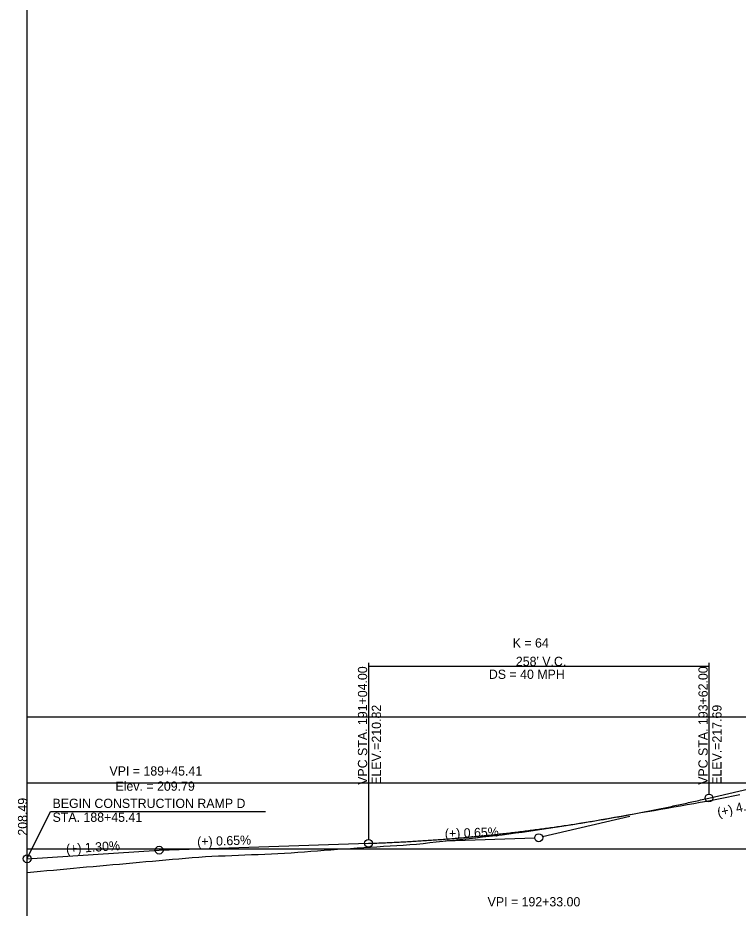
# Model space of a CAD drawing. Extents: x 69 to 2003113, y 512 to 837401.
# Drawn here: x 1923665 to 1924211, y 786768 to 787442 of the extents above; entities that cross this region are included whole.
import ezdxf

# ---------------------------------------------------------------- set-up
doc = ezdxf.new("R2010")
doc.units = 0
for name, color, linetype in [('BR_AUTO DIMENSION', 7, 'Continuous'), ('BR_BORDER LINES', 7, 'Continuous'), ('BR_CENTER LINE BASELINE', 7, 'Continuous'), ('BR_CONCRETE', 7, 'Continuous'), ('BR_GRID DOTS', 7, 'Continuous'), ('BR_GRID LINES', 7, 'Continuous'), ('BR_TEXT', 7, 'Continuous'), ('RD_SHT_IplotShp', 7, 'Continuous')]:
    doc.layers.add(name, color=color, linetype=linetype)

msp = doc.modelspace()

# ---------------------------------------------------------------- linework, layer by layer
at = {"layer": 'BR_AUTO DIMENSION'}
for p, q in [((1923672.37, 785412.91), (1923672.37, 788117.03)), ((1923672.37, 786912.91), (1925908.15, 786912.91)), ((1923672.37, 786862.91), (1925908.15, 786862.91)), ((1923672.37, 786812.91), (1925908.15, 786812.91))]:
    msp.add_line(p, q, dxfattribs=at)
at = {"layer": 'BR_BORDER LINES'}
msp.add_line((1923672.37, 786662.91), (1923672.37, 787912.91), dxfattribs=at)
at = {"layer": 'BR_CENTER LINE BASELINE'}
for p, q in [((1924129.1, 786837.37), (1924062.88, 786821.92)), ((1923989, 786818.92), (1924056.96, 786821.14))]:
    msp.add_line(p, q, dxfattribs=at)
for centre in [(1924059.96, 786821.23), (1923672.37, 786805.33), (1923672.37, 786805.33), (1923772.37, 786811.84)]:
    msp.add_circle(centre, 3, dxfattribs=at)
at = {"layer": 'BR_GRID DOTS'}
for p, q in [((1923930.96, 786953.85), (1923930.96, 786820.02)), ((1923930.96, 786951.35), (1924188.96, 786951.35)), ((1924188.96, 786953.85), (1924188.96, 786854.35))]:
    msp.add_line(p, q, dxfattribs=at)
msp.add_lwpolyline([(1923672.37, 786805.57), (1923689.97, 786841.17), (1923852.9, 786841.17)], dxfattribs=at)
for centre in [(1924188.96, 786851.35), (1923930.96, 786817.02)]:
    msp.add_circle(centre, 3, dxfattribs=at)
at = {"layer": 'BR_GRID LINES'}
for p, q in [((1924188.96, 786851.35), (1924231.96, 786861.39)), ((1923772.37, 786811.84), (1923930.96, 786817.02)), ((1923672.37, 786805.33), (1923772.37, 786811.84))]:
    msp.add_line(p, q, dxfattribs=at)
msp.add_spline([(1923930.96, 786817.02), (1923936.12, 786817.2), (1923941.28, 786817.4), (1923946.44, 786817.62), (1923951.6, 786817.86), (1923956.76, 786818.12), (1923961.92, 786818.4), (1923967.08, 786818.71), (1923972.24, 786819.03), (1923977.4, 786819.38), (1923982.56, 786819.74), (1923987.72, 786820.13), (1923992.88, 786820.53), (1923998.04, 786820.96), (1924003.2, 786821.41), (1924008.36, 786821.88), (1924013.52, 786822.37), (1924018.68, 786822.88), (1924023.84, 786823.41), (1924029, 786823.96), (1924034.16, 786824.54), (1924039.32, 786825.13), (1924044.48, 786825.74), (1924049.64, 786826.38), (1924054.8, 786827.03), (1924059.96, 786827.71), (1924065.12, 786828.41), (1924070.28, 786829.12), (1924075.44, 786829.86), (1924080.6, 786830.62), (1924085.76, 786831.4), (1924090.92, 786832.2), (1924096.08, 786833.02), (1924101.24, 786833.87), (1924106.4, 786834.73), (1924111.56, 786835.61), (1924116.72, 786836.52), (1924121.88, 786837.44), (1924127.04, 786838.39), (1924132.2, 786839.35), (1924137.36, 786840.34), (1924142.52, 786841.35), (1924147.68, 786842.38), (1924152.84, 786843.42), (1924158, 786844.49), (1924163.16, 786845.59), (1924168.32, 786846.7), (1924173.48, 786847.83), (1924178.64, 786848.98), (1924183.8, 786850.16), (1924188.96, 786851.35)], degree=3, dxfattribs=at)
at = {"layer": 'BR_TEXT'}
for points in [[(1924172.37, 786846.32), (1924177.37, 786847.23), (1924182.37, 786848.12), (1924187.37, 786849.01), (1924192.37, 786849.95), (1924197.37, 786850.97), (1924202.37, 786851.99), (1924207.37, 786853.03), (1924212.37, 786854.08)], [(1923672.37, 786795.02), (1923677.37, 786795.47), (1923682.37, 786795.91), (1923687.37, 786796.32), (1923692.37, 786796.79), (1923697.37, 786797.27), (1923702.37, 786797.75), (1923707.37, 786798.17), (1923712.37, 786798.66), (1923717.37, 786799.13), (1923722.37, 786799.54), (1923727.37, 786799.98), (1923732.37, 786800.44), (1923737.37, 786800.89), (1923742.37, 786801.31), (1923747.37, 786801.72), (1923752.37, 786802.17), (1923757.37, 786802.66), (1923762.37, 786803.12), (1923767.37, 786803.6), (1923772.37, 786804.07), (1923777.37, 786804.55), (1923782.37, 786804.98), (1923787.37, 786805.37), (1923792.37, 786805.82), (1923797.37, 786806.34), (1923802.37, 786806.62), (1923807.37, 786806.95), (1923812.37, 786807.24), (1923817.37, 786807.43), (1923822.37, 786807.64), (1923827.37, 786807.8), (1923832.37, 786808), (1923837.37, 786808.23), (1923842.37, 786808.43), (1923847.37, 786808.66), (1923852.37, 786808.89), (1923857.37, 786809.12), (1923862.37, 786809.37), (1923867.37, 786809.61), (1923872.37, 786809.86), (1923877.37, 786810.24), (1923882.37, 786810.62), (1923887.37, 786810.99), (1923892.37, 786811.39), (1923897.37, 786811.77), (1923902.37, 786812.14), (1923907.37, 786812.51), (1923912.37, 786812.87), (1923917.37, 786813.21), (1923922.37, 786813.54), (1923927.37, 786813.87), (1923932.37, 786814.15), (1923937.37, 786814.44), (1923942.37, 786814.74), (1923947.37, 786815.01), (1923952.37, 786815.33), (1923957.37, 786815.67), (1923962.37, 786816.03), (1923967.37, 786816.45), (1923972.37, 786816.99), (1923977.37, 786817.61), (1923982.37, 786818.19), (1923987.37, 786818.75), (1923992.37, 786819.24), (1923997.37, 786819.72), (1924002.37, 786820.19), (1924007.37, 786820.72), (1924012.37, 786821.28), (1924017.37, 786821.86), (1924022.37, 786822.4), (1924027.37, 786822.95), (1924032.37, 786823.53), (1924037.37, 786824.2), (1924042.37, 786824.87), (1924047.37, 786825.55), (1924052.37, 786826.32), (1924057.37, 786827.09), (1924062.37, 786827.8), (1924067.37, 786828.52), (1924072.37, 786829.22), (1924077.37, 786829.94), (1924082.37, 786830.76), (1924087.37, 786831.6), (1924092.37, 786832.45), (1924097.37, 786833.32), (1924102.37, 786834.17), (1924107.37, 786835.01), (1924112.37, 786835.92), (1924117.37, 786836.8), (1924122.37, 786837.68), (1924127.37, 786838.57), (1924132.37, 786839.42), (1924137.37, 786840.28), (1924142.37, 786841.14), (1924147.37, 786842.01), (1924152.37, 786842.88), (1924157.37, 786843.74), (1924162.37, 786844.6), (1924167.37, 786845.46), (1924172.37, 786846.32)]]:
    msp.add_lwpolyline(points, dxfattribs=at)

# ---------------------------------------------------------------- texts
at = {"layer": 'BR_CENTER LINE BASELINE'}
for s, rotation, p in [('(+) 4.67%', 13.14117, (1924196.14, 786836.93)), ('(+) 0.65%', 1.87013, (1923988.93, 786820.91)), ('(+) 0.65%', 1.87013, (1923801.28, 786814.79)), ('(+) 1.30%', 3.72598, (1923702.06, 786809.27))]:
    msp.add_text(s, height=7, rotation=rotation, dxfattribs=at).set_placement(p)
at = {"layer": 'BR_CONCRETE'}
for s, p in [('VPC STA. 191+04.00 ', (1923929.96, 786861.35)), ('VPC STA. 193+62.00 ', (1924187.96, 786861.35)), ('ELEV.=210.82', (1923940.46, 786861.35)), ('ELEV.=217.69', (1924198.46, 786861.35))]:
    msp.add_text(s, height=7, rotation=90, dxfattribs=at).set_placement(p)
at = {"layer": 'BR_GRID DOTS'}
for s, p in [('K = 64', (1924040.23, 786965.35)), ("258' V.C.", (1924042.64, 786951.35)), ('DS = 40 MPH', (1924022.19, 786941.6))]:
    msp.add_text(s, height=7, dxfattribs=at).set_placement(p)
at = {"layer": 'RD_SHT_IplotShp'}
for s, p in [('VPI = 189+45.41', (1923734.71, 786868.34)), ('Elev. = 209.79', (1923739.27, 786856.84)), ('BEGIN CONSTRUCTION RAMP D', (1923691.59, 786843.79)), ('STA. 188+45.41', (1923691.59, 786833.29)), ('VPI = 192+33.00', (1924021.21, 786769.23))]:
    msp.add_text(s, height=7, dxfattribs=at).set_placement(p)
msp.add_text('208.49', height=7, rotation=90, dxfattribs=at).set_placement((1923672.37, 786822.83))
msp.add_text('208.49', height=7, rotation=90, dxfattribs=at).set_placement((1923672.37, 786822.83))

doc.saveas('drawing.dxf')
